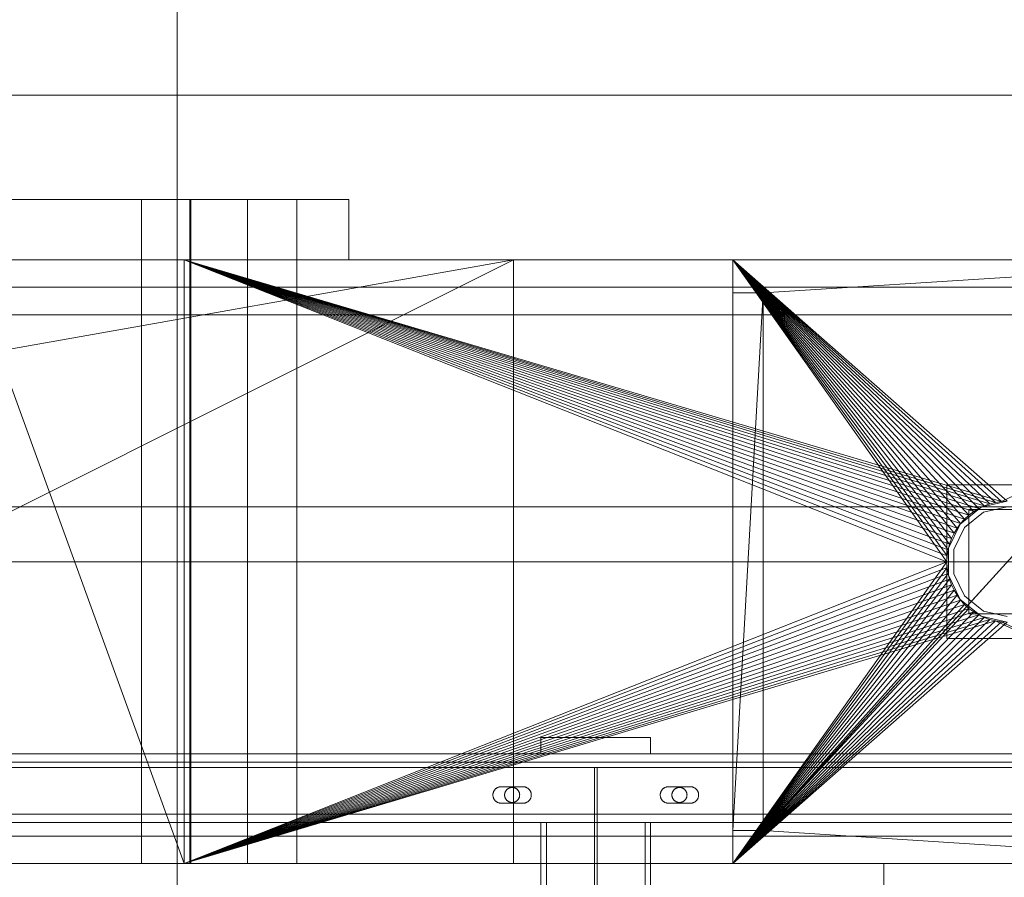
# Model space of a CAD drawing. Header units: millimetres. Extents: x -2233 to 65662, y -50530 to 6847.
# Tile 520 of 656: x 25290 to 25649, y -17795 to -17482. Entities that reach past the tile are written whole.
import ezdxf

# ---------------------------------------------------------------- set-up
doc = ezdxf.new("R2010")
doc.units = ezdxf.units.MM
for name, color, linetype, lineweight in [('COTAS_P', 1, 'Continuous', 0), ('superior_briquetadora', 7, 'Continuous', 0), ('superior_C05', 7, 'Continuous', 0)]:
    doc.layers.add(name, color=color, linetype=linetype, lineweight=lineweight)
doc.dimstyles.new('R19_100', dxfattribs={"dimtxt": 250, "dimasz": 150, "dimexe": 150, "dimexo": 80, "dimgap": 100, "dimtad": 1, "dimtih": 1, "dimtoh": 1, "dimdsep": 46, "dimcen": 0.09, "dimadec": 0, "dimazin": 0, "dimtfac": 1, "dimtdec": 4, "dimtofl": 0, "dimtmove": 0, "dimatfit": 3, "dimfxl": 1, "dimtolj": 1, "dimtzin": 0, "dimarcsym": 0})

# ---------------------------------------------------------------- blocks, each defined once
blk = doc.blocks.new('DIM_R32_27')
at = {"layer": 'COTAS_P'}
for p, q in [((24250.07, -17080), (24400.07, -17035)), ((26750.07, -17080), (26600.07, -17035)), ((24250.07, -17980), (24250.07, -17080)), ((24250.07, -17080), (26750.07, -17080)), ((24250.07, -17080), (24400.07, -17125)), ((26750.07, -17080), (26600.07, -17125)), ((26750.07, -17980), (26750.07, -17080))]:
    blk.add_line(p, q, dxfattribs=at)
blk.add_text('2500 P', height=250, dxfattribs=at).set_placement((25500.07, -16980))

msp = doc.modelspace()

# ---------------------------------------------------------------- linework, layer by layer
at = {"layer": 'superior_briquetadora'}
for p, q in [((25347.45, -17250), (25347.45, -17800)), ((23750.067, -17510), (25950.067, -17510)), ((23900.067, -17510), (25800.067, -17510)), ((25295.533, -17548), (25277.981, -17548)), ((25288.358, -17548), (25306.804, -17548)), ((25311.536, -17548), (25295.533, -17548)), ((25306.804, -17548), (25324.423, -17548)), ((25325.446, -17548), (25311.536, -17548)), ((25324.423, -17548), (25340.958, -17548)), ((25336.79, -17548), (25325.446, -17548)), ((25334.406, -17790), (25334.406, -17548)), ((25335.297, -17548), (25334.406, -17548)), ((25337.794, -17548), (25335.297, -17548)), ((25345.18, -17548), (25336.79, -17548)), ((25341.403, -17548), (25337.794, -17548)), ((25340.958, -17548), (25356.167, -17548)), ((25345.408, -17548), (25341.403, -17548)), ((25350.331, -17548), (25345.18, -17548)), ((25349.017, -17548), (25345.408, -17548)), ((25351.514, -17548), (25349.017, -17548)), ((25352.067, -17548), (25350.331, -17548)), ((25352.406, -17548), (25351.514, -17548)), ((25352.067, -17548), (25352.067, -17790)), ((25352.406, -17790), (25352.406, -17548)), ((25356.167, -17548), (25369.829, -17548)), ((25369.829, -17548), (25381.745, -17548)), ((25373.067, -17790), (25373.067, -17548)), ((25373.959, -17548), (25373.067, -17548)), ((25376.456, -17548), (25373.959, -17548)), ((25380.065, -17548), (25376.456, -17548)), ((25384.07, -17548), (25380.065, -17548)), ((25381.745, -17548), (25391.74, -17548)), ((25387.679, -17548), (25384.07, -17548)), ((25390.176, -17548), (25387.679, -17548)), ((25391.067, -17548), (25390.176, -17548)), ((25391.067, -17790), (25391.067, -17548)), ((25391.74, -17548), (25399.67, -17548)), ((25399.67, -17548), (25405.418, -17548)), ((25405.418, -17548), (25408.901, -17548)), ((25408.901, -17548), (25410.067, -17548)), ((25410.067, -17548), (25410.067, -17570)), ((23750.067, -17570), (25950.067, -17570)), ((23870.067, -17570), (25830.067, -17570)), ((25470.067, -17570), (24230.067, -17790)), ((25470.067, -17570), (24230.067, -17570)), ((25470.067, -17570), (24243.401, -17570)), ((25746.067, -17570), (24243.401, -17570)), ((25470.067, -17570), (25030.067, -17570)), ((25350.067, -17570), (25030.067, -17570)), ((25470.067, -17570), (25030.067, -17790)), ((25065.577, -17570), (25350.067, -17570)), ((25067.506, -17570), (25350.067, -17570)), ((25069.171, -17570), (25350.067, -17570)), ((25070.556, -17570), (25350.067, -17570)), ((25071.647, -17570), (25350.067, -17570)), ((25270.067, -17570), (25350.067, -17570)), ((25270.067, -17570), (25350.067, -17790)), ((25288.358, -17570), (25306.804, -17570)), ((25306.804, -17570), (25324.423, -17570)), ((25324.423, -17570), (25340.958, -17570)), ((25340.958, -17570), (25356.167, -17570)), ((25350.067, -17570), (25550.067, -17570)), ((25470.067, -17570), (25350.067, -17570)), ((25350.067, -17570), (25830.067, -17570)), ((25350.067, -17790), (25350.067, -17570)), ((25350.067, -17570), (25628.067, -17680)), ((25628.173, -17677.844), (25350.067, -17570)), ((25628.49, -17675.708), (25350.067, -17570)), ((25629.015, -17673.614), (25350.067, -17570)), ((25629.742, -17671.581), (25350.067, -17570)), ((25630.665, -17669.629), (25350.067, -17570)), ((25631.775, -17667.777), (25350.067, -17570)), ((25633.061, -17666.043), (25350.067, -17570)), ((25634.511, -17664.444), (25350.067, -17570)), ((25636.111, -17662.994), (25350.067, -17570)), ((25637.845, -17661.708), (25350.067, -17570)), ((25639.697, -17660.598), (25350.067, -17570)), ((25641.648, -17659.675), (25350.067, -17570)), ((25643.681, -17658.947), (25350.067, -17570)), ((25350.067, -17570), (25647.911, -17658.106)), ((25350.067, -17570), (25645.775, -17658.423)), ((25356.167, -17570), (25369.829, -17570)), ((25369.829, -17570), (25381.745, -17570)), ((25381.745, -17570), (25391.74, -17570)), ((25391.74, -17570), (25399.67, -17570)), ((25399.67, -17570), (25405.418, -17570)), ((25405.418, -17570), (25408.901, -17570)), ((25408.901, -17570), (25410.067, -17570)), ((25470.067, -17570), (25470.067, -17790)), ((25746.067, -17570), (25470.067, -17570)), ((25470.067, -17570), (25550.067, -17570)), ((25550.067, -17582), (25550.067, -17570)), ((25550.067, -17570), (25550.067, -17778)), ((25550.067, -17570), (25550.067, -17790)), ((25561.091, -17582), (25550.067, -17570)), ((25750.067, -17570), (25550.067, -17570)), ((25550.067, -17570), (25628.067, -17680)), ((25550.067, -17570), (25639.697, -17660.598)), ((25637.845, -17661.708), (25550.067, -17570)), ((25636.111, -17662.994), (25550.067, -17570)), ((25634.511, -17664.444), (25550.067, -17570)), ((25633.061, -17666.043), (25550.067, -17570)), ((25631.775, -17667.777), (25550.067, -17570)), ((25630.665, -17669.629), (25550.067, -17570)), ((25629.742, -17671.581), (25550.067, -17570)), ((25629.015, -17673.614), (25550.067, -17570)), ((25628.49, -17675.708), (25550.067, -17570)), ((25628.173, -17677.844), (25550.067, -17570)), ((25550.067, -17570), (25641.648, -17659.675)), ((25550.067, -17570), (25643.681, -17658.947)), ((25550.067, -17570), (25645.775, -17658.423)), ((25550.067, -17570), (25647.911, -17658.106)), ((25550.067, -17570), (25650.067, -17658)), ((25550.067, -17570), (25770.898, -17570)), ((25550.067, -17570), (25830.067, -17570)), ((25550.067, -17790), (25750.067, -17570)), ((25750.067, -17570), (25561.091, -17778)), ((25750.067, -17570), (25561.091, -17582)), ((25830.067, -17570), (25647.911, -17658.106)), ((23900.067, -17580), (25800.067, -17580)), ((25550.067, -17778), (25550.067, -17582)), ((25550.067, -17582), (25561.091, -17582)), ((25561.091, -17582), (25550.067, -17778)), ((25561.091, -17582), (25561.091, -17778)), ((23900.067, -17590), (25800.067, -17590)), ((25672.067, -17652), (25628.067, -17652)), ((25628.067, -17652), (25628.067, -17708)), ((25641.648, -17659.675), (25639.697, -17660.598)), ((25650.067, -17658), (25640.522, -17660.179)), ((25643.681, -17658.947), (25641.648, -17659.675)), ((25645.775, -17658.423), (25643.681, -17658.947)), ((25647.911, -17658.106), (25645.775, -17658.423)), ((25650.067, -17658), (25647.911, -17658.106)), ((23900.067, -17660), (25800.067, -17660)), ((25640.522, -17660.179), (25632.867, -17666.283)), ((25641.39, -17661.981), (25634.431, -17667.53)), ((25636.111, -17662.994), (25634.511, -17664.444)), ((25636.067, -17661), (25636.067, -17699)), ((25664.067, -17661), (25636.067, -17661)), ((25637.845, -17661.708), (25636.111, -17662.994)), ((25639.697, -17660.598), (25637.845, -17661.708)), ((25650.067, -17660), (25641.39, -17661.981)), ((25632.867, -17666.283), (25628.619, -17675.105)), ((25633.061, -17666.043), (25631.775, -17667.777)), ((25634.511, -17664.444), (25633.061, -17666.043)), ((25630.665, -17669.629), (25629.742, -17671.581)), ((25634.431, -17667.53), (25630.569, -17675.55)), ((25631.775, -17667.777), (25630.665, -17669.629)), ((25629.015, -17673.614), (25628.49, -17675.708)), ((25629.742, -17671.581), (25629.015, -17673.614)), ((25628.49, -17675.708), (25628.173, -17677.844)), ((25628.619, -17675.105), (25628.619, -17684.895)), ((25630.569, -17675.55), (25630.569, -17684.45)), ((25950.067, -17680), (23750.067, -17680)), ((24150.067, -17680), (25950.067, -17680)), ((24150.067, -17680), (25800.067, -17680)), ((25628.067, -17680), (25350.067, -17790)), ((25550.067, -17790), (25628.067, -17680)), ((25628.173, -17677.844), (25628.067, -17680)), ((25628.067, -17680), (25628.173, -17682.156)), ((25628.173, -17682.156), (25350.067, -17790)), ((25628.49, -17684.292), (25350.067, -17790)), ((25550.067, -17790), (25628.173, -17682.156)), ((25550.067, -17790), (25628.49, -17684.292)), ((25628.173, -17682.156), (25628.49, -17684.292)), ((25628.49, -17684.292), (25629.015, -17686.386)), ((25630.569, -17684.45), (25634.431, -17692.47)), ((25629.015, -17686.386), (25350.067, -17790)), ((25550.067, -17790), (25629.015, -17686.386)), ((25628.619, -17684.895), (25632.867, -17693.717)), ((25629.015, -17686.386), (25629.742, -17688.419)), ((25629.742, -17688.419), (25350.067, -17790)), ((25630.665, -17690.371), (25350.067, -17790)), ((25550.067, -17790), (25629.742, -17688.419)), ((25550.067, -17790), (25630.665, -17690.371)), ((25629.742, -17688.419), (25630.665, -17690.371)), ((25630.665, -17690.371), (25631.775, -17692.223)), ((25631.775, -17692.223), (25350.067, -17790)), ((25633.061, -17693.957), (25350.067, -17790)), ((25634.511, -17695.556), (25350.067, -17790)), ((25550.067, -17790), (25631.775, -17692.223)), ((25550.067, -17790), (25633.061, -17693.957)), ((25634.511, -17695.556), (25550.067, -17790)), ((25631.775, -17692.223), (25633.061, -17693.957)), ((25632.867, -17693.717), (25640.522, -17699.821)), ((25633.061, -17693.957), (25634.511, -17695.556)), ((25634.431, -17692.47), (25641.39, -17698.019)), ((25634.511, -17695.556), (25636.111, -17697.006)), ((25636.111, -17697.006), (25350.067, -17790)), ((25637.845, -17698.292), (25350.067, -17790)), ((25636.111, -17697.006), (25550.067, -17790)), ((25637.845, -17698.292), (25550.067, -17790)), ((25636.067, -17699), (25664.067, -17699)), ((25636.111, -17697.006), (25637.845, -17698.292)), ((25637.845, -17698.292), (25639.697, -17699.402)), ((25641.39, -17698.019), (25650.067, -17700)), ((25639.697, -17699.402), (25350.067, -17790)), ((25641.648, -17700.325), (25350.067, -17790)), ((25643.681, -17701.053), (25350.067, -17790)), ((25645.775, -17701.577), (25350.067, -17790)), ((25639.697, -17699.402), (25550.067, -17790)), ((25641.648, -17700.325), (25550.067, -17790)), ((25643.681, -17701.053), (25550.067, -17790)), ((25645.775, -17701.577), (25550.067, -17790)), ((25647.911, -17701.894), (25550.067, -17790)), ((25650.067, -17702), (25550.067, -17790)), ((25639.697, -17699.402), (25641.648, -17700.325)), ((25640.522, -17699.821), (25650.067, -17702)), ((25641.648, -17700.325), (25643.681, -17701.053)), ((25643.681, -17701.053), (25645.775, -17701.577)), ((25645.775, -17701.577), (25647.911, -17701.894)), ((25645.775, -17701.577), (25830.067, -17790)), ((25647.911, -17701.894), (25650.067, -17702)), ((25647.911, -17701.894), (25830.067, -17790)), ((25628.067, -17708), (25672.067, -17708)), ((25550.067, -17778), (25550.067, -17790)), ((25561.091, -17778), (25550.067, -17790)), ((25561.091, -17778), (25550.067, -17778)), ((25750.067, -17790), (25561.091, -17778)), ((25830.067, -17790), (23870.067, -17790)), ((23954.067, -17790), (25456.734, -17790)), ((24230.067, -17790), (25470.067, -17790)), ((24230.067, -17790), (25456.734, -17790)), ((25030.067, -17790), (25470.067, -17790)), ((25350.067, -17790), (25030.067, -17790)), ((25350.067, -17790), (25065.577, -17790)), ((25350.067, -17790), (25067.506, -17790)), ((25350.067, -17790), (25069.171, -17790)), ((25350.067, -17790), (25070.556, -17790)), ((25071.647, -17790), (25350.067, -17790)), ((25350.067, -17790), (25270.067, -17790)), ((25295.533, -17790), (25277.981, -17790)), ((25311.536, -17790), (25295.533, -17790)), ((25325.446, -17790), (25311.536, -17790)), ((25336.79, -17790), (25325.446, -17790)), ((25335.297, -17790), (25334.406, -17790)), ((25337.794, -17790), (25335.297, -17790)), ((25345.18, -17790), (25336.79, -17790)), ((25341.403, -17790), (25337.794, -17790)), ((25345.408, -17790), (25341.403, -17790)), ((25350.331, -17790), (25345.18, -17790)), ((25349.017, -17790), (25345.408, -17790)), ((25351.514, -17790), (25349.017, -17790)), ((25350.067, -17790), (25550.067, -17790)), ((25830.067, -17790), (25350.067, -17790)), ((25350.067, -17790), (25470.067, -17790)), ((25352.067, -17790), (25350.331, -17790)), ((25352.406, -17790), (25351.514, -17790)), ((25373.959, -17790), (25373.067, -17790)), ((25376.456, -17790), (25373.959, -17790)), ((25380.065, -17790), (25376.456, -17790)), ((25384.07, -17790), (25380.065, -17790)), ((25387.679, -17790), (25384.07, -17790)), ((25390.176, -17790), (25387.679, -17790)), ((25391.067, -17790), (25390.176, -17790)), ((25456.734, -17790), (25746.067, -17790)), ((25470.067, -17790), (25746.067, -17790)), ((25550.067, -17790), (25470.067, -17790)), ((25550.067, -17790), (25750.067, -17790)), ((25550.067, -17790), (25770.898, -17790)), ((25830.067, -17790), (25550.067, -17790)), ((25605.067, -17790), (25607.543, -17790)), ((25605.067, -17790), (25605.067, -17802)), ((25607.543, -17790), (25614.48, -17790)), ((25614.48, -17790), (25624.504, -17790)), ((25624.504, -17790), (25635.631, -17790)), ((25635.631, -17790), (25645.655, -17790)), ((25645.655, -17790), (25652.592, -17790))]:
    msp.add_line(p, q, dxfattribs=at)
at = {"layer": 'superior_C05'}
for p, q in [((25480.067, -17750), (25480.067, -17744)), ((25480.067, -17744), (25520.067, -17744)), ((25495.58, -17744), (25495.569, -17744)), ((25495.602, -17744), (25495.58, -17744)), ((25495.636, -17744), (25495.602, -17744)), ((25495.68, -17744), (25495.636, -17744)), ((25495.736, -17744), (25495.68, -17744)), ((25495.802, -17744), (25495.736, -17744)), ((25495.879, -17744), (25495.802, -17744)), ((25495.966, -17744), (25495.879, -17744)), ((25496.063, -17744), (25495.966, -17744)), ((25496.17, -17744), (25496.063, -17744)), ((25496.287, -17744), (25496.17, -17744)), ((25496.414, -17744), (25496.287, -17744)), ((25496.549, -17744), (25496.414, -17744)), ((25496.693, -17744), (25496.549, -17744)), ((25496.846, -17744), (25496.693, -17744)), ((25497.007, -17744), (25496.846, -17744)), ((25497.175, -17744), (25497.007, -17744)), ((25497.35, -17744), (25497.175, -17744)), ((25497.533, -17744), (25497.35, -17744)), ((25497.721, -17744), (25497.533, -17744)), ((25497.915, -17744), (25497.721, -17744)), ((25498.115, -17744), (25497.915, -17744)), ((25498.32, -17744), (25498.115, -17744)), ((25498.528, -17744), (25498.32, -17744)), ((25498.741, -17744), (25498.528, -17744)), ((25498.957, -17744), (25498.741, -17744)), ((25499.176, -17744), (25498.957, -17744)), ((25499.397, -17744), (25499.176, -17744)), ((25499.619, -17744), (25499.397, -17744)), ((25499.843, -17744), (25499.619, -17744)), ((25500.067, -17744), (25499.843, -17744)), ((25500.292, -17744), (25500.067, -17744)), ((25500.516, -17744), (25500.292, -17744)), ((25500.738, -17744), (25500.516, -17744)), ((25500.959, -17744), (25500.738, -17744)), ((25501.178, -17744), (25500.959, -17744)), ((25501.394, -17744), (25501.178, -17744)), ((25501.607, -17744), (25501.394, -17744)), ((25501.815, -17744), (25501.607, -17744)), ((25502.02, -17744), (25501.815, -17744)), ((25502.22, -17744), (25502.02, -17744)), ((25502.414, -17744), (25502.22, -17744)), ((25502.602, -17744), (25502.414, -17744)), ((25502.785, -17744), (25502.602, -17744)), ((25502.96, -17744), (25502.785, -17744)), ((25503.128, -17744), (25502.96, -17744)), ((25503.289, -17744), (25503.128, -17744)), ((25503.442, -17744), (25503.289, -17744)), ((25503.586, -17744), (25503.442, -17744)), ((25503.721, -17744), (25503.586, -17744)), ((25503.848, -17744), (25503.721, -17744)), ((25503.965, -17744), (25503.848, -17744)), ((25504.072, -17744), (25503.965, -17744)), ((25504.169, -17744), (25504.072, -17744)), ((25504.256, -17744), (25504.169, -17744)), ((25504.333, -17744), (25504.256, -17744)), ((25504.399, -17744), (25504.333, -17744)), ((25504.455, -17744), (25504.399, -17744)), ((25504.499, -17744), (25504.455, -17744)), ((25504.533, -17744), (25504.499, -17744)), ((25504.555, -17744), (25504.533, -17744)), ((25504.566, -17744), (25504.555, -17744)), ((25520.067, -17750), (25520.067, -17744)), ((24310.067, -17750), (26690.067, -17750)), ((24310.067, -17753), (26690.067, -17753)), ((25480.067, -17750), (25520.067, -17750)), ((25492.09, -17750), (25492.07, -17750)), ((25492.13, -17750), (25492.09, -17750)), ((25492.189, -17750), (25492.13, -17750)), ((25492.268, -17750), (25492.189, -17750)), ((25492.366, -17750), (25492.268, -17750)), ((25492.484, -17750), (25492.366, -17750)), ((25492.62, -17750), (25492.484, -17750)), ((25492.775, -17750), (25492.62, -17750)), ((25492.949, -17750), (25492.775, -17750)), ((25493.139, -17750), (25492.949, -17750)), ((25493.347, -17750), (25493.139, -17750)), ((25493.572, -17750), (25493.347, -17750)), ((25493.813, -17750), (25493.572, -17750)), ((25494.069, -17750), (25493.813, -17750)), ((25494.341, -17750), (25494.069, -17750)), ((25494.626, -17750), (25494.341, -17750)), ((25494.925, -17750), (25494.626, -17750)), ((25495.237, -17750), (25494.925, -17750)), ((25495.561, -17750), (25495.237, -17750)), ((25495.896, -17750), (25495.561, -17750)), ((25495.58, -17750), (25495.569, -17750)), ((25495.602, -17750), (25495.58, -17750)), ((25495.636, -17750), (25495.602, -17750)), ((25495.68, -17750), (25495.636, -17750)), ((25495.736, -17750), (25495.68, -17750)), ((25495.802, -17750), (25495.736, -17750)), ((25495.879, -17750), (25495.802, -17750)), ((25495.966, -17750), (25495.879, -17750)), ((25496.241, -17750), (25495.896, -17750)), ((25496.063, -17750), (25495.966, -17750)), ((25496.17, -17750), (25496.063, -17750)), ((25496.287, -17750), (25496.17, -17750)), ((25496.596, -17750), (25496.241, -17750)), ((25496.414, -17750), (25496.287, -17750)), ((25496.549, -17750), (25496.414, -17750)), ((25496.693, -17750), (25496.549, -17750)), ((25496.96, -17750), (25496.596, -17750)), ((25496.846, -17750), (25496.693, -17750)), ((25497.007, -17750), (25496.846, -17750)), ((25497.331, -17750), (25496.96, -17750)), ((25497.175, -17750), (25497.007, -17750)), ((25497.35, -17750), (25497.175, -17750)), ((25497.709, -17750), (25497.331, -17750)), ((25497.533, -17750), (25497.35, -17750)), ((25497.721, -17750), (25497.533, -17750)), ((25498.093, -17750), (25497.709, -17750)), ((25497.915, -17750), (25497.721, -17750)), ((25498.115, -17750), (25497.915, -17750)), ((25498.482, -17750), (25498.093, -17750)), ((25498.32, -17750), (25498.115, -17750)), ((25498.528, -17750), (25498.32, -17750)), ((25498.875, -17750), (25498.482, -17750)), ((25498.741, -17750), (25498.528, -17750)), ((25498.957, -17750), (25498.741, -17750)), ((25499.271, -17750), (25498.875, -17750)), ((25499.176, -17750), (25498.957, -17750)), ((25499.397, -17750), (25499.176, -17750)), ((25499.669, -17750), (25499.271, -17750)), ((25499.619, -17750), (25499.397, -17750)), ((25499.843, -17750), (25499.619, -17750)), ((25500.067, -17750), (25499.669, -17750)), ((25500.067, -17750), (25499.843, -17750)), ((25500.292, -17750), (25500.067, -17750)), ((25500.067, -17750), (25500.466, -17750)), ((25500.516, -17750), (25500.292, -17750)), ((25500.466, -17750), (25500.864, -17750)), ((25500.738, -17750), (25500.516, -17750)), ((25500.959, -17750), (25500.738, -17750)), ((25500.864, -17750), (25501.26, -17750)), ((25501.178, -17750), (25500.959, -17750)), ((25501.394, -17750), (25501.178, -17750)), ((25501.26, -17750), (25501.653, -17750)), ((25501.607, -17750), (25501.394, -17750)), ((25501.815, -17750), (25501.607, -17750)), ((25501.653, -17750), (25502.042, -17750)), ((25502.02, -17750), (25501.815, -17750)), ((25502.22, -17750), (25502.02, -17750)), ((25502.042, -17750), (25502.426, -17750)), ((25502.414, -17750), (25502.22, -17750)), ((25502.602, -17750), (25502.414, -17750)), ((25502.426, -17750), (25502.804, -17750)), ((25502.785, -17750), (25502.602, -17750)), ((25502.96, -17750), (25502.785, -17750)), ((25502.804, -17750), (25503.175, -17750)), ((25503.128, -17750), (25502.96, -17750)), ((25503.289, -17750), (25503.128, -17750)), ((25503.175, -17750), (25503.539, -17750)), ((25503.442, -17750), (25503.289, -17750)), ((25503.586, -17750), (25503.442, -17750)), ((25503.539, -17750), (25503.894, -17750)), ((25503.721, -17750), (25503.586, -17750)), ((25503.848, -17750), (25503.721, -17750)), ((25503.965, -17750), (25503.848, -17750)), ((25503.894, -17750), (25504.239, -17750)), ((25504.072, -17750), (25503.965, -17750)), ((25504.169, -17750), (25504.072, -17750)), ((25504.256, -17750), (25504.169, -17750)), ((25504.239, -17750), (25504.574, -17750)), ((25504.333, -17750), (25504.256, -17750)), ((25504.399, -17750), (25504.333, -17750)), ((25504.455, -17750), (25504.399, -17750)), ((25504.499, -17750), (25504.455, -17750)), ((25504.533, -17750), (25504.499, -17750)), ((25504.555, -17750), (25504.533, -17750)), ((25504.566, -17750), (25504.555, -17750)), ((25504.574, -17750), (25504.898, -17750)), ((25504.898, -17750), (25505.21, -17750)), ((25505.21, -17750), (25505.509, -17750)), ((25505.509, -17750), (25505.794, -17750)), ((25505.794, -17750), (25506.066, -17750)), ((25506.066, -17750), (25506.322, -17750)), ((25506.322, -17750), (25506.563, -17750)), ((25506.563, -17750), (25506.788, -17750)), ((25506.788, -17750), (25506.996, -17750)), ((25506.996, -17750), (25507.186, -17750)), ((25507.186, -17750), (25507.36, -17750)), ((25507.36, -17750), (25507.514, -17750)), ((25507.514, -17750), (25507.651, -17750)), ((25507.651, -17750), (25507.768, -17750)), ((25507.768, -17750), (25507.867, -17750)), ((25507.867, -17750), (25507.946, -17750)), ((25507.946, -17750), (25508.005, -17750)), ((25508.005, -17750), (25508.045, -17750)), ((25508.045, -17750), (25508.065, -17750)), ((24300.067, -17755), (26700.067, -17755)), ((24310.067, -17755), (26690.067, -17755)), ((24900.317, -17755), (25499.567, -17755)), ((25499.567, -18205), (25499.567, -17755)), ((25500.567, -18205), (25500.567, -17755)), ((25500.567, -17755), (26099.817, -17755)), ((25462.833, -17763.766), (25462.775, -17763.904)), ((25462.898, -17763.631), (25462.833, -17763.766)), ((25462.969, -17763.5), (25462.898, -17763.631)), ((25463.047, -17763.372), (25462.969, -17763.5)), ((25463.132, -17763.249), (25463.047, -17763.372)), ((25463.222, -17763.13), (25463.132, -17763.249)), ((25463.318, -17763.015), (25463.222, -17763.13)), ((25463.42, -17762.905), (25463.318, -17763.015)), ((25463.527, -17762.801), (25463.42, -17762.905)), ((25463.639, -17762.702), (25463.527, -17762.801)), ((25463.756, -17762.609), (25463.639, -17762.702)), ((25463.878, -17762.521), (25463.756, -17762.609)), ((25464.003, -17762.44), (25463.878, -17762.521)), ((25464.133, -17762.365), (25464.003, -17762.44)), ((25464.266, -17762.297), (25464.133, -17762.365)), ((25464.402, -17762.236), (25464.266, -17762.297)), ((25464.541, -17762.181), (25464.402, -17762.236)), ((25464.683, -17762.133), (25464.541, -17762.181)), ((25464.827, -17762.093), (25464.683, -17762.133)), ((25464.973, -17762.059), (25464.827, -17762.093)), ((25465.12, -17762.034), (25464.973, -17762.059)), ((25465.269, -17762.015), (25465.12, -17762.034)), ((25465.418, -17762.004), (25465.269, -17762.015)), ((25465.567, -17762), (25465.418, -17762.004)), ((25465.567, -17762), (25473.567, -17762)), ((25467.152, -17763.685), (25467.09, -17763.807)), ((25467.221, -17763.566), (25467.152, -17763.685)), ((25467.295, -17763.451), (25467.221, -17763.566)), ((25467.375, -17763.34), (25467.295, -17763.451)), ((25467.461, -17763.232), (25467.375, -17763.34)), ((25467.552, -17763.13), (25467.461, -17763.232)), ((25467.647, -17763.031), (25467.552, -17763.13)), ((25467.748, -17762.938), (25467.647, -17763.031)), ((25467.853, -17762.85), (25467.748, -17762.938)), ((25467.962, -17762.767), (25467.853, -17762.85)), ((25468.075, -17762.69), (25467.962, -17762.767)), ((25468.192, -17762.618), (25468.075, -17762.69)), ((25468.313, -17762.553), (25468.192, -17762.618)), ((25468.436, -17762.493), (25468.313, -17762.553)), ((25468.563, -17762.44), (25468.436, -17762.493)), ((25468.692, -17762.393), (25468.563, -17762.44)), ((25468.823, -17762.353), (25468.692, -17762.393)), ((25468.956, -17762.319), (25468.823, -17762.353)), ((25469.09, -17762.292), (25468.956, -17762.319)), ((25469.226, -17762.271), (25469.09, -17762.292)), ((25469.362, -17762.258), (25469.226, -17762.271)), ((25469.499, -17762.251), (25469.362, -17762.258)), ((25469.636, -17762.251), (25469.499, -17762.251)), ((25469.773, -17762.258), (25469.636, -17762.251)), ((25469.909, -17762.271), (25469.773, -17762.258)), ((25470.045, -17762.292), (25469.909, -17762.271)), ((25470.179, -17762.319), (25470.045, -17762.292)), ((25470.312, -17762.353), (25470.179, -17762.319)), ((25470.443, -17762.393), (25470.312, -17762.353)), ((25470.572, -17762.44), (25470.443, -17762.393)), ((25470.699, -17762.493), (25470.572, -17762.44)), ((25470.822, -17762.553), (25470.699, -17762.493)), ((25470.942, -17762.618), (25470.822, -17762.553)), ((25471.059, -17762.69), (25470.942, -17762.618)), ((25471.173, -17762.767), (25471.059, -17762.69)), ((25471.282, -17762.85), (25471.173, -17762.767)), ((25471.387, -17762.938), (25471.282, -17762.85)), ((25471.488, -17763.031), (25471.387, -17762.938)), ((25471.583, -17763.13), (25471.488, -17763.031)), ((25471.674, -17763.232), (25471.583, -17763.13)), ((25471.76, -17763.34), (25471.674, -17763.232)), ((25471.84, -17763.451), (25471.76, -17763.34)), ((25471.914, -17763.566), (25471.84, -17763.451)), ((25471.983, -17763.685), (25471.914, -17763.566)), ((25472.045, -17763.807), (25471.983, -17763.685)), ((25473.567, -17762), (25473.715, -17762.004)), ((25473.862, -17762.014), (25473.715, -17762.004)), ((25474.008, -17762.032), (25473.862, -17762.014)), ((25474.153, -17762.058), (25474.008, -17762.032)), ((25474.296, -17762.09), (25474.153, -17762.058)), ((25474.438, -17762.129), (25474.296, -17762.09)), ((25474.578, -17762.175), (25474.438, -17762.129)), ((25474.716, -17762.228), (25474.578, -17762.175)), ((25474.85, -17762.288), (25474.716, -17762.228)), ((25474.982, -17762.354), (25474.85, -17762.288)), ((25475.11, -17762.427), (25474.982, -17762.354)), ((25475.234, -17762.506), (25475.11, -17762.427)), ((25475.355, -17762.59), (25475.234, -17762.506)), ((25475.471, -17762.681), (25475.355, -17762.59)), ((25475.582, -17762.777), (25475.471, -17762.681)), ((25475.689, -17762.879), (25475.582, -17762.777)), ((25475.79, -17762.985), (25475.689, -17762.879)), ((25475.887, -17763.097), (25475.79, -17762.985)), ((25475.977, -17763.213), (25475.887, -17763.097)), ((25476.062, -17763.333), (25475.977, -17763.213)), ((25476.141, -17763.458), (25476.062, -17763.333)), ((25476.213, -17763.586), (25476.141, -17763.458)), ((25476.279, -17763.717), (25476.213, -17763.586)), ((25476.339, -17763.852), (25476.279, -17763.717)), ((25523.833, -17763.766), (25523.775, -17763.904)), ((25523.898, -17763.631), (25523.833, -17763.766)), ((25523.969, -17763.5), (25523.898, -17763.631)), ((25524.047, -17763.372), (25523.969, -17763.5)), ((25524.132, -17763.249), (25524.047, -17763.372)), ((25524.222, -17763.13), (25524.132, -17763.249)), ((25524.318, -17763.015), (25524.222, -17763.13)), ((25524.42, -17762.905), (25524.318, -17763.015)), ((25524.527, -17762.801), (25524.42, -17762.905)), ((25524.639, -17762.702), (25524.527, -17762.801)), ((25524.756, -17762.609), (25524.639, -17762.702)), ((25524.878, -17762.521), (25524.756, -17762.609)), ((25525.003, -17762.44), (25524.878, -17762.521)), ((25525.133, -17762.365), (25525.003, -17762.44)), ((25525.266, -17762.297), (25525.133, -17762.365)), ((25525.402, -17762.236), (25525.266, -17762.297)), ((25525.541, -17762.181), (25525.402, -17762.236)), ((25525.683, -17762.133), (25525.541, -17762.181)), ((25525.827, -17762.093), (25525.683, -17762.133)), ((25525.973, -17762.059), (25525.827, -17762.093)), ((25526.12, -17762.034), (25525.973, -17762.059)), ((25526.269, -17762.015), (25526.12, -17762.034)), ((25526.418, -17762.004), (25526.269, -17762.015)), ((25526.567, -17762), (25526.418, -17762.004)), ((25526.567, -17762), (25534.567, -17762)), ((25528.152, -17763.685), (25528.09, -17763.807)), ((25528.221, -17763.566), (25528.152, -17763.685)), ((25528.295, -17763.451), (25528.221, -17763.566)), ((25528.375, -17763.34), (25528.295, -17763.451)), ((25528.461, -17763.232), (25528.375, -17763.34)), ((25528.552, -17763.13), (25528.461, -17763.232)), ((25528.647, -17763.031), (25528.552, -17763.13)), ((25528.748, -17762.938), (25528.647, -17763.031)), ((25528.853, -17762.85), (25528.748, -17762.938)), ((25528.962, -17762.767), (25528.853, -17762.85)), ((25529.075, -17762.69), (25528.962, -17762.767)), ((25529.192, -17762.618), (25529.075, -17762.69)), ((25529.313, -17762.553), (25529.192, -17762.618)), ((25529.436, -17762.493), (25529.313, -17762.553)), ((25529.563, -17762.44), (25529.436, -17762.493)), ((25529.692, -17762.393), (25529.563, -17762.44)), ((25529.823, -17762.353), (25529.692, -17762.393)), ((25529.956, -17762.319), (25529.823, -17762.353)), ((25530.09, -17762.292), (25529.956, -17762.319)), ((25530.226, -17762.271), (25530.09, -17762.292)), ((25530.362, -17762.258), (25530.226, -17762.271)), ((25530.499, -17762.251), (25530.362, -17762.258)), ((25530.636, -17762.251), (25530.499, -17762.251)), ((25530.773, -17762.258), (25530.636, -17762.251)), ((25530.909, -17762.271), (25530.773, -17762.258)), ((25531.045, -17762.292), (25530.909, -17762.271)), ((25531.179, -17762.319), (25531.045, -17762.292)), ((25531.312, -17762.353), (25531.179, -17762.319)), ((25531.443, -17762.393), (25531.312, -17762.353)), ((25531.572, -17762.44), (25531.443, -17762.393)), ((25531.699, -17762.493), (25531.572, -17762.44)), ((25531.822, -17762.553), (25531.699, -17762.493)), ((25531.942, -17762.618), (25531.822, -17762.553)), ((25532.059, -17762.69), (25531.942, -17762.618)), ((25532.173, -17762.767), (25532.059, -17762.69)), ((25532.282, -17762.85), (25532.173, -17762.767)), ((25532.387, -17762.938), (25532.282, -17762.85)), ((25532.488, -17763.031), (25532.387, -17762.938)), ((25532.583, -17763.13), (25532.488, -17763.031)), ((25532.674, -17763.232), (25532.583, -17763.13)), ((25532.76, -17763.34), (25532.674, -17763.232)), ((25532.84, -17763.451), (25532.76, -17763.34)), ((25532.914, -17763.566), (25532.84, -17763.451)), ((25532.983, -17763.685), (25532.914, -17763.566)), ((25533.045, -17763.807), (25532.983, -17763.685)), ((25534.567, -17762), (25534.715, -17762.004)), ((25534.862, -17762.014), (25534.715, -17762.004)), ((25535.008, -17762.032), (25534.862, -17762.014)), ((25535.153, -17762.058), (25535.008, -17762.032)), ((25535.296, -17762.09), (25535.153, -17762.058)), ((25535.438, -17762.129), (25535.296, -17762.09)), ((25535.578, -17762.175), (25535.438, -17762.129)), ((25535.716, -17762.228), (25535.578, -17762.175)), ((25535.85, -17762.288), (25535.716, -17762.228)), ((25535.982, -17762.354), (25535.85, -17762.288)), ((25536.11, -17762.427), (25535.982, -17762.354)), ((25536.234, -17762.506), (25536.11, -17762.427)), ((25536.355, -17762.59), (25536.234, -17762.506)), ((25536.471, -17762.681), (25536.355, -17762.59)), ((25536.582, -17762.777), (25536.471, -17762.681)), ((25536.689, -17762.879), (25536.582, -17762.777)), ((25536.79, -17762.985), (25536.689, -17762.879)), ((25536.887, -17763.097), (25536.79, -17762.985)), ((25536.977, -17763.213), (25536.887, -17763.097)), ((25537.062, -17763.333), (25536.977, -17763.213)), ((25537.141, -17763.458), (25537.062, -17763.333)), ((25537.213, -17763.586), (25537.141, -17763.458)), ((25537.279, -17763.717), (25537.213, -17763.586)), ((25537.339, -17763.852), (25537.279, -17763.717)), ((25462.576, -17764.776), (25462.568, -17764.925)), ((25462.568, -17764.925), (25462.568, -17765.075)), ((25462.568, -17765.075), (25462.576, -17765.224)), ((25462.591, -17764.627), (25462.576, -17764.776)), ((25462.576, -17765.224), (25462.591, -17765.373)), ((25462.613, -17764.479), (25462.591, -17764.627)), ((25462.591, -17765.373), (25462.613, -17765.521)), ((25462.643, -17764.332), (25462.613, -17764.479)), ((25462.613, -17765.521), (25462.643, -17765.668)), ((25462.68, -17764.187), (25462.643, -17764.332)), ((25462.643, -17765.668), (25462.68, -17765.813)), ((25462.724, -17764.045), (25462.68, -17764.187)), ((25462.68, -17765.813), (25462.724, -17765.955)), ((25462.775, -17763.904), (25462.724, -17764.045)), ((25462.724, -17765.955), (25462.775, -17766.096)), ((25462.775, -17766.096), (25462.833, -17766.234)), ((25462.833, -17766.234), (25462.898, -17766.369)), ((25462.898, -17766.369), (25462.969, -17766.5)), ((25462.969, -17766.5), (25463.047, -17766.628)), ((25463.047, -17766.628), (25463.132, -17766.751)), ((25463.132, -17766.751), (25463.222, -17766.87)), ((25463.222, -17766.87), (25463.318, -17766.985)), ((25463.318, -17766.985), (25463.42, -17767.095)), ((25463.42, -17767.095), (25463.527, -17767.199)), ((25463.527, -17767.199), (25463.639, -17767.298)), ((25463.639, -17767.298), (25463.756, -17767.391)), ((25466.821, -17764.863), (25466.817, -17765)), ((25466.817, -17765), (25466.821, -17765.137)), ((25466.831, -17764.726), (25466.821, -17764.863)), ((25466.821, -17765.137), (25466.831, -17765.274)), ((25466.848, -17764.59), (25466.831, -17764.726)), ((25466.831, -17765.274), (25466.848, -17765.41)), ((25466.872, -17764.455), (25466.848, -17764.59)), ((25466.848, -17765.41), (25466.872, -17765.545)), ((25466.903, -17764.321), (25466.872, -17764.455)), ((25466.872, -17765.545), (25466.903, -17765.679)), ((25466.94, -17764.189), (25466.903, -17764.321)), ((25466.903, -17765.679), (25466.94, -17765.811)), ((25466.983, -17764.059), (25466.94, -17764.189)), ((25466.94, -17765.811), (25466.983, -17765.941)), ((25467.033, -17763.932), (25466.983, -17764.059)), ((25466.983, -17765.941), (25467.033, -17766.068)), ((25467.09, -17763.807), (25467.033, -17763.932)), ((25467.033, -17766.068), (25467.09, -17766.193)), ((25467.09, -17766.193), (25467.152, -17766.315)), ((25467.152, -17766.315), (25467.221, -17766.434)), ((25467.221, -17766.434), (25467.295, -17766.549)), ((25467.295, -17766.549), (25467.375, -17766.66)), ((25467.375, -17766.66), (25467.461, -17766.768)), ((25467.461, -17766.768), (25467.552, -17766.87)), ((25467.552, -17766.87), (25467.647, -17766.969)), ((25467.647, -17766.969), (25467.748, -17767.062)), ((25467.748, -17767.062), (25467.853, -17767.15)), ((25467.853, -17767.15), (25467.962, -17767.233)), ((25467.962, -17767.233), (25468.075, -17767.31)), ((25468.075, -17767.31), (25468.192, -17767.382)), ((25470.942, -17767.382), (25471.059, -17767.31)), ((25471.059, -17767.31), (25471.173, -17767.233)), ((25471.173, -17767.233), (25471.282, -17767.15)), ((25471.282, -17767.15), (25471.387, -17767.062)), ((25471.387, -17767.062), (25471.488, -17766.969)), ((25471.488, -17766.969), (25471.583, -17766.87)), ((25471.583, -17766.87), (25471.674, -17766.768)), ((25471.674, -17766.768), (25471.76, -17766.66)), ((25471.76, -17766.66), (25471.84, -17766.549)), ((25471.84, -17766.549), (25471.914, -17766.434)), ((25471.914, -17766.434), (25471.983, -17766.315)), ((25471.983, -17766.315), (25472.045, -17766.193)), ((25472.102, -17763.932), (25472.045, -17763.807)), ((25472.045, -17766.193), (25472.102, -17766.068)), ((25472.152, -17764.059), (25472.102, -17763.932)), ((25472.102, -17766.068), (25472.152, -17765.941)), ((25472.195, -17764.189), (25472.152, -17764.059)), ((25472.152, -17765.941), (25472.195, -17765.811)), ((25472.232, -17764.321), (25472.195, -17764.189)), ((25472.195, -17765.811), (25472.232, -17765.679)), ((25472.263, -17764.455), (25472.232, -17764.321)), ((25472.232, -17765.679), (25472.263, -17765.545)), ((25472.287, -17764.59), (25472.263, -17764.455)), ((25472.263, -17765.545), (25472.287, -17765.41)), ((25472.304, -17764.726), (25472.287, -17764.59)), ((25472.287, -17765.41), (25472.304, -17765.274)), ((25472.314, -17764.863), (25472.304, -17764.726)), ((25472.304, -17765.274), (25472.314, -17765.137)), ((25472.317, -17765), (25472.314, -17764.863)), ((25472.317, -17765), (25472.314, -17765.137)), ((25475.355, -17767.41), (25475.471, -17767.319)), ((25475.471, -17767.319), (25475.582, -17767.223)), ((25475.582, -17767.223), (25475.689, -17767.121)), ((25475.689, -17767.121), (25475.79, -17767.015)), ((25475.79, -17767.015), (25475.887, -17766.903)), ((25475.887, -17766.903), (25475.977, -17766.787)), ((25475.977, -17766.787), (25476.062, -17766.667)), ((25476.062, -17766.667), (25476.141, -17766.542)), ((25476.141, -17766.542), (25476.213, -17766.414)), ((25476.213, -17766.414), (25476.279, -17766.283)), ((25476.279, -17766.283), (25476.339, -17766.148)), ((25476.392, -17763.989), (25476.339, -17763.852)), ((25476.339, -17766.148), (25476.392, -17766.011)), ((25476.438, -17764.129), (25476.392, -17763.989)), ((25476.392, -17766.011), (25476.438, -17765.871)), ((25476.478, -17764.271), (25476.438, -17764.129)), ((25476.438, -17765.871), (25476.478, -17765.729)), ((25476.51, -17764.415), (25476.478, -17764.271)), ((25476.478, -17765.729), (25476.51, -17765.585)), ((25476.535, -17764.56), (25476.51, -17764.415)), ((25476.51, -17765.585), (25476.535, -17765.44)), ((25476.553, -17764.706), (25476.535, -17764.56)), ((25476.535, -17765.44), (25476.553, -17765.294)), ((25476.564, -17764.853), (25476.553, -17764.706)), ((25476.553, -17765.294), (25476.564, -17765.147)), ((25476.567, -17765), (25476.564, -17764.853)), ((25476.564, -17765.147), (25476.567, -17765)), ((25523.576, -17764.776), (25523.568, -17764.925)), ((25523.568, -17764.925), (25523.568, -17765.075)), ((25523.568, -17765.075), (25523.576, -17765.224)), ((25523.591, -17764.627), (25523.576, -17764.776)), ((25523.576, -17765.224), (25523.591, -17765.373)), ((25523.613, -17764.479), (25523.591, -17764.627)), ((25523.591, -17765.373), (25523.613, -17765.521)), ((25523.643, -17764.332), (25523.613, -17764.479)), ((25523.613, -17765.521), (25523.643, -17765.668)), ((25523.68, -17764.187), (25523.643, -17764.332)), ((25523.643, -17765.668), (25523.68, -17765.813)), ((25523.724, -17764.045), (25523.68, -17764.187)), ((25523.68, -17765.813), (25523.724, -17765.955)), ((25523.775, -17763.904), (25523.724, -17764.045)), ((25523.724, -17765.955), (25523.775, -17766.096)), ((25523.775, -17766.096), (25523.833, -17766.234)), ((25523.833, -17766.234), (25523.898, -17766.369)), ((25523.898, -17766.369), (25523.969, -17766.5)), ((25523.969, -17766.5), (25524.047, -17766.628)), ((25524.047, -17766.628), (25524.132, -17766.751)), ((25524.132, -17766.751), (25524.222, -17766.87)), ((25524.222, -17766.87), (25524.318, -17766.985)), ((25524.318, -17766.985), (25524.42, -17767.095)), ((25524.42, -17767.095), (25524.527, -17767.199)), ((25524.527, -17767.199), (25524.639, -17767.298)), ((25524.639, -17767.298), (25524.756, -17767.391)), ((25527.821, -17764.863), (25527.817, -17765)), ((25527.817, -17765), (25527.821, -17765.137)), ((25527.831, -17764.726), (25527.821, -17764.863)), ((25527.821, -17765.137), (25527.831, -17765.274)), ((25527.848, -17764.59), (25527.831, -17764.726)), ((25527.831, -17765.274), (25527.848, -17765.41)), ((25527.872, -17764.455), (25527.848, -17764.59)), ((25527.848, -17765.41), (25527.872, -17765.545)), ((25527.903, -17764.321), (25527.872, -17764.455)), ((25527.872, -17765.545), (25527.903, -17765.679)), ((25527.94, -17764.189), (25527.903, -17764.321)), ((25527.903, -17765.679), (25527.94, -17765.811)), ((25527.983, -17764.059), (25527.94, -17764.189)), ((25527.94, -17765.811), (25527.983, -17765.941)), ((25528.033, -17763.932), (25527.983, -17764.059)), ((25527.983, -17765.941), (25528.033, -17766.068)), ((25528.09, -17763.807), (25528.033, -17763.932)), ((25528.033, -17766.068), (25528.09, -17766.193)), ((25528.09, -17766.193), (25528.152, -17766.315)), ((25528.152, -17766.315), (25528.221, -17766.434)), ((25528.221, -17766.434), (25528.295, -17766.549)), ((25528.295, -17766.549), (25528.375, -17766.66)), ((25528.375, -17766.66), (25528.461, -17766.768)), ((25528.461, -17766.768), (25528.552, -17766.87)), ((25528.552, -17766.87), (25528.647, -17766.969)), ((25528.647, -17766.969), (25528.748, -17767.062)), ((25528.748, -17767.062), (25528.853, -17767.15)), ((25528.853, -17767.15), (25528.962, -17767.233)), ((25528.962, -17767.233), (25529.075, -17767.31)), ((25529.075, -17767.31), (25529.192, -17767.382)), ((25531.942, -17767.382), (25532.059, -17767.31)), ((25532.059, -17767.31), (25532.173, -17767.233)), ((25532.173, -17767.233), (25532.282, -17767.15)), ((25532.282, -17767.15), (25532.387, -17767.062)), ((25532.387, -17767.062), (25532.488, -17766.969)), ((25532.488, -17766.969), (25532.583, -17766.87)), ((25532.583, -17766.87), (25532.674, -17766.768)), ((25532.674, -17766.768), (25532.76, -17766.66)), ((25532.76, -17766.66), (25532.84, -17766.549)), ((25532.84, -17766.549), (25532.914, -17766.434)), ((25532.914, -17766.434), (25532.983, -17766.315)), ((25532.983, -17766.315), (25533.045, -17766.193)), ((25533.102, -17763.932), (25533.045, -17763.807)), ((25533.045, -17766.193), (25533.102, -17766.068)), ((25533.152, -17764.059), (25533.102, -17763.932)), ((25533.102, -17766.068), (25533.152, -17765.941)), ((25533.195, -17764.189), (25533.152, -17764.059)), ((25533.152, -17765.941), (25533.195, -17765.811)), ((25533.232, -17764.321), (25533.195, -17764.189)), ((25533.195, -17765.811), (25533.232, -17765.679)), ((25533.263, -17764.455), (25533.232, -17764.321)), ((25533.232, -17765.679), (25533.263, -17765.545)), ((25533.287, -17764.59), (25533.263, -17764.455)), ((25533.263, -17765.545), (25533.287, -17765.41)), ((25533.304, -17764.726), (25533.287, -17764.59)), ((25533.287, -17765.41), (25533.304, -17765.274)), ((25533.314, -17764.863), (25533.304, -17764.726)), ((25533.304, -17765.274), (25533.314, -17765.137)), ((25533.317, -17765), (25533.314, -17764.863)), ((25533.317, -17765), (25533.314, -17765.137)), ((25536.355, -17767.41), (25536.471, -17767.319)), ((25536.471, -17767.319), (25536.582, -17767.223)), ((25536.582, -17767.223), (25536.689, -17767.121)), ((25536.689, -17767.121), (25536.79, -17767.015)), ((25536.79, -17767.015), (25536.887, -17766.903)), ((25536.887, -17766.903), (25536.977, -17766.787)), ((25536.977, -17766.787), (25537.062, -17766.667)), ((25537.062, -17766.667), (25537.141, -17766.542)), ((25537.141, -17766.542), (25537.213, -17766.414)), ((25537.213, -17766.414), (25537.279, -17766.283)), ((25537.279, -17766.283), (25537.339, -17766.148)), ((25537.392, -17763.989), (25537.339, -17763.852)), ((25537.339, -17766.148), (25537.392, -17766.011)), ((25537.438, -17764.129), (25537.392, -17763.989)), ((25537.392, -17766.011), (25537.438, -17765.871)), ((25537.478, -17764.271), (25537.438, -17764.129)), ((25537.438, -17765.871), (25537.478, -17765.729)), ((25537.51, -17764.415), (25537.478, -17764.271)), ((25537.478, -17765.729), (25537.51, -17765.585)), ((25537.535, -17764.56), (25537.51, -17764.415)), ((25537.51, -17765.585), (25537.535, -17765.44)), ((25537.553, -17764.706), (25537.535, -17764.56)), ((25537.535, -17765.44), (25537.553, -17765.294)), ((25537.564, -17764.853), (25537.553, -17764.706)), ((25537.553, -17765.294), (25537.564, -17765.147)), ((25537.567, -17765), (25537.564, -17764.853)), ((25537.567, -17765), (25537.564, -17765.147)), ((25463.756, -17767.391), (25463.878, -17767.479)), ((25463.878, -17767.479), (25464.003, -17767.56)), ((25464.003, -17767.56), (25464.133, -17767.635)), ((25464.133, -17767.635), (25464.266, -17767.703)), ((25464.266, -17767.703), (25464.402, -17767.764)), ((25464.402, -17767.764), (25464.541, -17767.819)), ((25464.541, -17767.819), (25464.683, -17767.867)), ((25464.683, -17767.867), (25464.827, -17767.907)), ((25464.827, -17767.907), (25464.973, -17767.941)), ((25464.973, -17767.941), (25465.12, -17767.966)), ((25465.12, -17767.966), (25465.269, -17767.985)), ((25465.269, -17767.985), (25465.418, -17767.996)), ((25465.567, -17768), (25465.418, -17767.996)), ((25473.567, -17768), (25465.567, -17768)), ((25468.192, -17767.382), (25468.313, -17767.447)), ((25468.313, -17767.447), (25468.436, -17767.507)), ((25468.436, -17767.507), (25468.563, -17767.56)), ((25468.563, -17767.56), (25468.692, -17767.607)), ((25468.692, -17767.607), (25468.823, -17767.647)), ((25468.823, -17767.647), (25468.956, -17767.681)), ((25468.956, -17767.681), (25469.09, -17767.708)), ((25469.09, -17767.708), (25469.226, -17767.729)), ((25469.226, -17767.729), (25469.362, -17767.742)), ((25469.362, -17767.742), (25469.499, -17767.749)), ((25469.499, -17767.749), (25469.636, -17767.749)), ((25469.636, -17767.749), (25469.773, -17767.742)), ((25469.773, -17767.742), (25469.909, -17767.729)), ((25469.909, -17767.729), (25470.045, -17767.708)), ((25470.045, -17767.708), (25470.179, -17767.681)), ((25470.179, -17767.681), (25470.312, -17767.647)), ((25470.312, -17767.647), (25470.443, -17767.607)), ((25470.443, -17767.607), (25470.572, -17767.56)), ((25470.572, -17767.56), (25470.699, -17767.507)), ((25470.699, -17767.507), (25470.822, -17767.447)), ((25470.822, -17767.447), (25470.942, -17767.382)), ((25473.567, -17768), (25473.715, -17767.996)), ((25473.715, -17767.996), (25473.862, -17767.986)), ((25473.862, -17767.986), (25474.008, -17767.968)), ((25474.008, -17767.968), (25474.153, -17767.942)), ((25474.153, -17767.942), (25474.296, -17767.91)), ((25474.296, -17767.91), (25474.438, -17767.871)), ((25474.438, -17767.871), (25474.578, -17767.825)), ((25474.578, -17767.825), (25474.716, -17767.772)), ((25474.716, -17767.772), (25474.85, -17767.712)), ((25474.85, -17767.712), (25474.982, -17767.646)), ((25474.982, -17767.646), (25475.11, -17767.573)), ((25475.11, -17767.573), (25475.234, -17767.494)), ((25475.234, -17767.494), (25475.355, -17767.41)), ((25524.756, -17767.391), (25524.878, -17767.479)), ((25524.878, -17767.479), (25525.003, -17767.56)), ((25525.003, -17767.56), (25525.133, -17767.635)), ((25525.133, -17767.635), (25525.266, -17767.703)), ((25525.266, -17767.703), (25525.402, -17767.764)), ((25525.402, -17767.764), (25525.541, -17767.819)), ((25525.541, -17767.819), (25525.683, -17767.867)), ((25525.683, -17767.867), (25525.827, -17767.907)), ((25525.827, -17767.907), (25525.973, -17767.941)), ((25525.973, -17767.941), (25526.12, -17767.966)), ((25526.12, -17767.966), (25526.269, -17767.985)), ((25526.269, -17767.985), (25526.418, -17767.996)), ((25526.418, -17767.996), (25526.567, -17768)), ((25526.567, -17768), (25534.567, -17768)), ((25529.192, -17767.382), (25529.313, -17767.447)), ((25529.313, -17767.447), (25529.436, -17767.507)), ((25529.436, -17767.507), (25529.563, -17767.56)), ((25529.563, -17767.56), (25529.692, -17767.607)), ((25529.692, -17767.607), (25529.823, -17767.647)), ((25529.823, -17767.647), (25529.956, -17767.681)), ((25529.956, -17767.681), (25530.09, -17767.708)), ((25530.09, -17767.708), (25530.226, -17767.729)), ((25530.226, -17767.729), (25530.362, -17767.742)), ((25530.362, -17767.742), (25530.499, -17767.749)), ((25530.499, -17767.749), (25530.636, -17767.749)), ((25530.636, -17767.749), (25530.773, -17767.742)), ((25530.773, -17767.742), (25530.909, -17767.729)), ((25530.909, -17767.729), (25531.045, -17767.708)), ((25531.045, -17767.708), (25531.179, -17767.681)), ((25531.179, -17767.681), (25531.312, -17767.647)), ((25531.312, -17767.647), (25531.443, -17767.607)), ((25531.443, -17767.607), (25531.572, -17767.56)), ((25531.572, -17767.56), (25531.699, -17767.507)), ((25531.699, -17767.507), (25531.822, -17767.447)), ((25531.822, -17767.447), (25531.942, -17767.382)), ((25534.567, -17768), (25534.715, -17767.996)), ((25534.715, -17767.996), (25534.862, -17767.986)), ((25534.862, -17767.986), (25535.008, -17767.968)), ((25535.008, -17767.968), (25535.153, -17767.942)), ((25535.153, -17767.942), (25535.296, -17767.91)), ((25535.296, -17767.91), (25535.438, -17767.871)), ((25535.438, -17767.871), (25535.578, -17767.825)), ((25535.578, -17767.825), (25535.716, -17767.772)), ((25535.716, -17767.772), (25535.85, -17767.712)), ((25535.85, -17767.712), (25535.982, -17767.646)), ((25535.982, -17767.646), (25536.11, -17767.573)), ((25536.11, -17767.573), (25536.234, -17767.494)), ((25536.234, -17767.494), (25536.355, -17767.41)), ((24310.067, -17772), (26690.067, -17772)), ((24310.067, -17775), (26690.067, -17775)), ((25480.067, -18185), (25480.067, -17775)), ((25480.067, -17775), (25520.067, -17775)), ((25482.067, -17775), (25518.067, -17775)), ((25482.067, -18185), (25482.067, -17775)), ((25518.067, -18185), (25518.067, -17775)), ((25520.067, -18185), (25520.067, -17775)), ((24250.067, -17780), (26750.067, -17780)), ((25480.123, -17780), (25480.074, -17780)), ((25480.223, -17780), (25480.123, -17780)), ((25480.371, -17780), (25480.223, -17780)), ((25480.569, -17780), (25480.371, -17780)), ((25480.815, -17780), (25480.569, -17780)), ((25481.109, -17780), (25480.815, -17780)), ((25481.45, -17780), (25481.109, -17780)), ((25481.837, -17780), (25481.45, -17780)), ((25482.27, -17780), (25481.837, -17780)), ((25482.747, -17780), (25482.27, -17780)), ((25483.267, -17780), (25482.747, -17780)), ((25483.829, -17780), (25483.267, -17780)), ((25484.431, -17780), (25483.829, -17780)), ((25485.072, -17780), (25484.431, -17780)), ((25485.75, -17780), (25485.072, -17780)), ((25486.464, -17780), (25485.75, -17780)), ((25487.212, -17780), (25486.464, -17780)), ((25487.991, -17780), (25487.212, -17780)), ((25488.801, -17780), (25487.991, -17780)), ((25489.639, -17780), (25488.801, -17780)), ((25490.502, -17780), (25489.639, -17780)), ((25491.39, -17780), (25490.502, -17780)), ((25492.299, -17780), (25491.39, -17780)), ((25493.227, -17780), (25492.299, -17780)), ((25494.172, -17780), (25493.227, -17780)), ((25495.132, -17780), (25494.172, -17780)), ((25496.105, -17780), (25495.132, -17780)), ((25497.087, -17780), (25496.105, -17780)), ((25498.076, -17780), (25497.087, -17780)), ((25499.071, -17780), (25498.076, -17780)), ((25500.067, -17780), (25499.071, -17780)), ((25500.067, -17780), (25501.064, -17780)), ((25501.064, -17780), (25502.059, -17780)), ((25502.059, -17780), (25503.048, -17780)), ((25503.048, -17780), (25504.03, -17780)), ((25504.03, -17780), (25505.003, -17780)), ((25505.003, -17780), (25505.963, -17780)), ((25505.963, -17780), (25506.908, -17780)), ((25506.908, -17780), (25507.836, -17780)), ((25507.836, -17780), (25508.745, -17780)), ((25508.745, -17780), (25509.633, -17780)), ((25509.633, -17780), (25510.496, -17780)), ((25510.496, -17780), (25511.334, -17780)), ((25511.334, -17780), (25512.144, -17780)), ((25512.144, -17780), (25512.923, -17780)), ((25512.923, -17780), (25513.671, -17780)), ((25513.671, -17780), (25514.385, -17780)), ((25514.385, -17780), (25515.063, -17780)), ((25515.063, -17780), (25515.704, -17780)), ((25515.704, -17780), (25516.306, -17780)), ((25516.306, -17780), (25516.868, -17780)), ((25516.868, -17780), (25517.388, -17780)), ((25517.388, -17780), (25517.865, -17780)), ((25517.865, -17780), (25518.298, -17780)), ((25518.298, -17780), (25518.685, -17780)), ((25518.685, -17780), (25519.026, -17780)), ((25519.026, -17780), (25519.32, -17780)), ((25519.32, -17780), (25519.566, -17780)), ((25519.566, -17780), (25519.764, -17780)), ((25519.764, -17780), (25519.912, -17780)), ((25519.912, -17780), (25520.012, -17780)), ((25520.012, -17780), (25520.061, -17780))]:
    msp.add_line(p, q, dxfattribs=at)

# ---------------------------------------------------------------- dimensions: what is measured, and where the dimension line sits
at = {"layer": 'COTAS_P'}
dim = msp.add_aligned_dim(p1=(24250.067, -17980), p2=(26750.067, -17980), distance=900, text='<> P', dimstyle='R19_100', dxfattribs=at)
dim.commit()
dim.dimension.update_dxf_attribs({"geometry": 'DIM_R32_27', "text_midpoint": (25500.067, -17080)})

doc.saveas('drawing.dxf')
